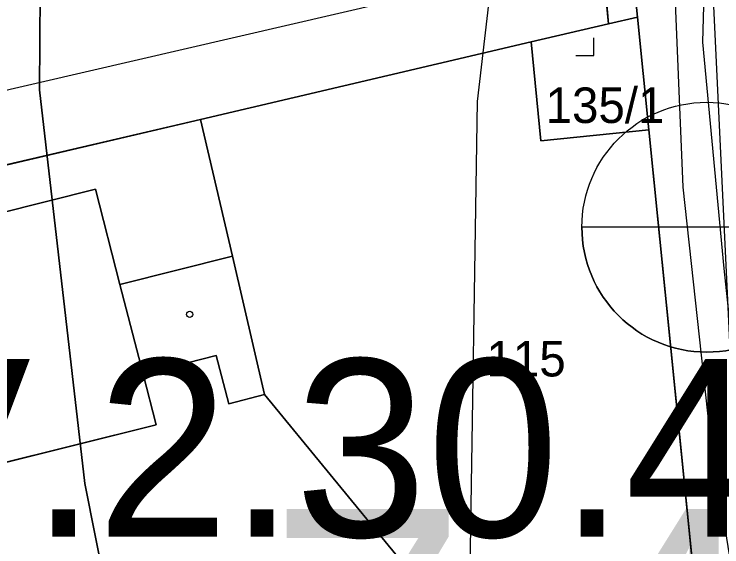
# Model space of a CAD drawing. Extents: x -706130 to -698555, y -971544 to -967260.
# Drawn here: x -704401.3 to -704361.46, y -969964.3 to -969934.33 of the extents above; entities that cross this region are included whole.
import ezdxf

# ---------------------------------------------------------------- set-up
doc = ezdxf.new("R2010")
doc.units = 0
for name, color, linetype in [('_Doplněk budov pro zastavěnost', 7, 'Continuous'), ('BPEJ hranice S', 7, 'Continuous'), ('BPEJ kód', 7, 'Continuous'), ('Docházková izochrona - BUS S', 7, 'Continuous'), ('Docházková izochrona - VLAK N', 7, 'Continuous'), ('Kanalizace_stoka bez rozlišení N', 7, 'Continuous'), ('KN_Budovy', 7, 'Continuous'), ('KN_Hranice_parcel', 7, 'Continuous'), ('KN_Hranice_parcel_vnitrni_kresba', 7, 'Continuous'), ('KN_Parcelni cisla', 7, 'Continuous'), ('KN_Polygon parcely', 7, 'Continuous'), ('KN_POZEMKY_13_ZASTAVENA PLOCHA', 7, 'Continuous'), ('KN_POZEMKY_14_OSTATNI PLOCHA', 7, 'Continuous'), ('KN_VYUZITI_13_zastavena plocha_zboreniste', 7, 'Continuous'), ('KN_VYUZITI_16_ostatni plocha_silnice', 7, 'Continuous'), ('KN_VYUZITI_17_ostatni plocha_ostatni komunikace', 7, 'Continuous'), ('KN_VYUZITI_26_ostatni plocha_jina plocha', 7, 'Continuous'), ('KN_Věcná břemena k části', 7, 'Continuous'), ('KN_Značky budov', 7, 'Continuous'), ('KN_Značky kultur', 7, 'Continuous'), ('Komunikace III třídy osy S', 7, 'Continuous'), ('Plochy doprava silniční - silnice III třídy S', 7, 'Continuous'), ('Plochy občanské vybavení veřejné S', 7, 'Continuous'), ('Plochy verejnych prostranstvi - komunikace ostatni S', 7, 'Continuous'), ('Regulační bloky zastavěné S', 7, 'Continuous'), ('Regulační kódy zastavěné S', 7, 'Continuous'), ('Vodovodní řady - rozváděcí S', 7, 'Continuous'), ('VÝŠKOPIS_vrstevnice hlavní', 7, 'Continuous'), ('Zastavky BUS S', 7, 'Continuous')]:
    doc.layers.add(name, color=color, linetype=linetype)

msp = doc.modelspace()

# ---------------------------------------------------------------- linework, layer by layer
at = {"layer": '_Doplněk budov pro zastavěnost'}
for p, q in [((-704390.81, -969940.25), (-704409.89, -969944.71)), ((-704389.01, -969947.95), (-704390.81, -969940.25)), ((-704427.03, -969951.8), (-704396.73, -969944.17)), ((-704396.73, -969944.17), (-704395.35, -969949.53)), ((-704389.01, -969947.95), (-704395.35, -969949.53)), ((-704395.35, -969949.53), (-704389.01, -969947.95)), ((-704387.2, -969955.73), (-704389.01, -969947.95)), ((-704395.35, -969949.53), (-704394.04, -969954.59))]:
    msp.add_line(p, q, dxfattribs=at)
msp.add_lwpolyline([(-704394.04, -969954.59), (-704389.93, -969953.53), (-704389.22, -969956.25), (-704387.2, -969955.73)], dxfattribs=at)
at = {"layer": 'BPEJ hranice S'}
for points in [[(-704359.914, -969788.667), (-704362.52, -969791.447), (-704363.828, -969792.842), (-704364.56, -969793.624), (-704371.993, -969808.187), (-704374.04, -969813.95), (-704376.111, -969819.78), (-704380.356, -969831.736), (-704381.612, -969836.32), (-704386.55, -969854.355), (-704387.59, -969859.604), (-704389.581, -969869.649), (-704390.614, -969874.866), (-704393.364, -969888.748), (-704394.199, -969893.787), (-704399.795, -969927.575), (-704399.802, -969927.619), (-704399.872, -969938.584), (-704397.332, -969960.73), (-704393.753, -969978.657), (-704393.666, -969979.15), (-704390.253, -969998.369)], [(-704390.253, -969998.369), (-704393.666, -969979.15), (-704393.753, -969978.657), (-704397.332, -969960.73), (-704399.872, -969938.584), (-704399.802, -969927.619), (-704399.795, -969927.575), (-704394.199, -969893.787), (-704393.364, -969888.748), (-704390.614, -969874.866), (-704389.581, -969869.649), (-704387.59, -969859.604), (-704386.55, -969854.355), (-704381.612, -969836.32), (-704380.356, -969831.736), (-704376.111, -969819.78), (-704374.04, -969813.95), (-704371.993, -969808.187), (-704364.56, -969793.624), (-704363.828, -969792.842), (-704362.52, -969791.447), (-704359.914, -969788.667)]]:
    msp.add_lwpolyline(points, dxfattribs=at)
at = {"layer": 'Docházková izochrona - BUS S'}
msp.add_arc((-704361.829, -969946.93), 400, 155.51821, 17.33949, dxfattribs=at)
at = {"layer": 'Docházková izochrona - VLAK N'}
msp.add_circle((-704165.451, -969778.767), 800, dxfattribs=at)
at = {"layer": 'Kanalizace_stoka bez rozlišení N'}
msp.add_lwpolyline([(-704327.417, -970095.907), (-704330.185, -970067.287), (-704349.466, -970012.993), (-704358.228, -969974.444), (-704360.978, -969953.175), (-704362.313, -969925.187), (-704352.883, -969832.615), (-704354.224, -969808.307), (-704360.205, -969783.948), (-704362.825, -969750.855), (-704368.86, -969750.185), (-704369.794, -969697.897), (-704373.769, -969663.914), (-704377.96, -969638.098), (-704374.196, -969620.371), (-704406.439, -969532.54)], dxfattribs=at)
at = {"layer": 'KN_Budovy'}
msp.add_lwpolyline([(-704396.73, -969944.17), (-704427.03, -969951.8), (-704424.1, -969963.44), (-704423.68, -969965.08), (-704404.85, -969960.32), (-704402.52, -969959.73), (-704393.3, -969957.44), (-704394.04, -969954.59), (-704395.35, -969949.53)], close=True, dxfattribs=at)
at = {"layer": 'KN_Hranice_parcel'}
for p, q in [((-704367.83, -969934.87), (-704368.99, -969923.01)), ((-704367.37, -969922.87), (-704366.2, -969934.49)), ((-704366.2, -969934.49), (-704367.83, -969934.87)), ((-704365.56, -969940.84), (-704366.2, -969934.49)), ((-704367.83, -969934.87), (-704372.2, -969935.89)), ((-704372.2, -969935.89), (-704390.81, -969940.25)), ((-704390.81, -969940.25), (-704409.89, -969944.71)), ((-704362.6, -969970.24), (-704365.56, -969940.84)), ((-704387.2, -969955.73), (-704379.81, -969964.72))]:
    msp.add_line(p, q, dxfattribs=at)
for points in [[(-704372.2, -969935.89), (-704371.64, -969941.45), (-704365.56, -969940.84)], [(-704387.2, -969955.73), (-704389.01, -969947.95), (-704390.81, -969940.25)], [(-704427.38, -969950.43), (-704427.03, -969951.8), (-704424.1, -969963.44), (-704425.45, -969963.78), (-704425.04, -969965.42), (-704423.68, -969965.08), (-704404.85, -969960.32), (-704404.5, -969961.67), (-704402.18, -969961.08), (-704402.52, -969959.73), (-704393.3, -969957.44), (-704394.04, -969954.59), (-704389.93, -969953.53), (-704389.22, -969956.25), (-704387.2, -969955.73)]]:
    msp.add_lwpolyline(points, dxfattribs=at)
at = {"layer": 'KN_Hranice_parcel_vnitrni_kresba'}
for p, q in [((-704396.73, -969944.17), (-704427.03, -969951.8)), ((-704395.35, -969949.53), (-704396.73, -969944.17)), ((-704395.35, -969949.53), (-704389.01, -969947.95)), ((-704394.04, -969954.59), (-704395.35, -969949.53))]:
    msp.add_line(p, q, dxfattribs=at)
at = {"layer": 'KN_Polygon parcely'}
for points in [[(-704358.64, -969835.49), (-704361.46, -969854.27), (-704362.3, -969859.86), (-704363.5, -969867.81), (-704363.67, -969881.95), (-704365.32, -969896.29), (-704367.74, -969913.62), (-704367.93, -969917.25), (-704367.37, -969922.87), (-704366.2, -969934.49), (-704365.56, -969940.84), (-704362.6, -969970.24), (-704362.3, -969973.26), (-704358.87, -969988.1)], [(-704449.09, -969961.58), (-704448.94, -969962.34), (-704427.49, -969948.83), (-704409.89, -969944.71), (-704390.81, -969940.25), (-704372.2, -969935.89), (-704367.83, -969934.87), (-704368.99, -969923.01), (-704382.62, -969926.23), (-704389.4, -969927.81), (-704397.42, -969929.69), (-704397.61, -969927.22), (-704403.64, -969928.2), (-704430.01, -969932.47), (-704431.59, -969922.2), (-704437.44, -969884.24), (-704438.74, -969884.6), (-704441.31, -969876.71), (-704440.03, -969876.29), (-704448.76, -969865.25), (-704453.71, -969847.24)], [(-704443.51, -969994.55), (-704381.43, -969975.37), (-704381.8, -969973.98), (-704382.11, -969972.82), (-704385.06, -969973.61), (-704386.93, -969966.62), (-704379.81, -969964.72), (-704387.2, -969955.73), (-704389.22, -969956.25), (-704389.93, -969953.53), (-704394.04, -969954.59), (-704393.3, -969957.44), (-704402.52, -969959.73)]]:
    msp.add_lwpolyline(points, dxfattribs=at)
for points in [[(-704366.2, -969934.49), (-704367.37, -969922.87), (-704368.99, -969923.01), (-704367.83, -969934.87)], [(-704367.83, -969934.87), (-704372.2, -969935.89), (-704371.64, -969941.45), (-704365.56, -969940.84), (-704366.2, -969934.49)], [(-704390.81, -969940.25), (-704389.01, -969947.95), (-704387.2, -969955.73), (-704379.81, -969964.72), (-704377.62, -969972.85), (-704362.6, -969970.24), (-704365.56, -969940.84), (-704371.64, -969941.45), (-704372.2, -969935.89)], [(-704390.81, -969940.25), (-704409.89, -969944.71), (-704427.38, -969950.43), (-704427.03, -969951.8), (-704424.1, -969963.44), (-704425.45, -969963.78), (-704425.04, -969965.42), (-704423.68, -969965.08), (-704404.85, -969960.32), (-704404.5, -969961.67), (-704402.18, -969961.08), (-704402.52, -969959.73), (-704393.3, -969957.44), (-704394.04, -969954.59), (-704389.93, -969953.53), (-704389.22, -969956.25), (-704387.2, -969955.73), (-704389.01, -969947.95)]]:
    msp.add_lwpolyline(points, close=True, dxfattribs=at)
at = {"layer": 'KN_POZEMKY_13_ZASTAVENA PLOCHA'}
for p, q in [((-704367.83, -969934.87), (-704366.2, -969934.49)), ((-704366.2, -969934.49), (-704365.56, -969940.84)), ((-704372.2, -969935.89), (-704367.83, -969934.87)), ((-704371.64, -969941.45), (-704372.2, -969935.89)), ((-704409.89, -969944.71), (-704390.81, -969940.25)), ((-704390.81, -969940.25), (-704389.01, -969947.95)), ((-704365.56, -969940.84), (-704371.64, -969941.45)), ((-704389.01, -969947.95), (-704387.2, -969955.73)), ((-704389.93, -969953.53), (-704394.04, -969954.59)), ((-704389.22, -969956.25), (-704389.93, -969953.53)), ((-704394.04, -969954.59), (-704393.3, -969957.44)), ((-704387.2, -969955.73), (-704389.22, -969956.25)), ((-704393.3, -969957.44), (-704402.52, -969959.73))]:
    msp.add_line(p, q, dxfattribs=at)
at = {"layer": 'KN_POZEMKY_14_OSTATNI PLOCHA'}
for p, q in [((-704367.83, -969934.87), (-704368.99, -969923.01)), ((-704368.99, -969923.01), (-704367.83, -969934.87)), ((-704366.2, -969934.49), (-704367.37, -969922.87)), ((-704367.37, -969922.87), (-704366.2, -969934.49)), ((-704366.2, -969934.49), (-704367.83, -969934.87)), ((-704365.56, -969940.84), (-704366.2, -969934.49)), ((-704367.83, -969934.87), (-704372.2, -969935.89)), ((-704390.81, -969940.25), (-704372.2, -969935.89)), ((-704372.2, -969935.89), (-704390.81, -969940.25)), ((-704372.2, -969935.89), (-704371.64, -969941.45)), ((-704390.81, -969940.25), (-704409.89, -969944.71)), ((-704389.01, -969947.95), (-704390.81, -969940.25)), ((-704371.64, -969941.45), (-704365.56, -969940.84)), ((-704362.6, -969970.24), (-704365.56, -969940.84)), ((-704365.56, -969940.84), (-704362.6, -969970.24)), ((-704387.2, -969955.73), (-704389.01, -969947.95)), ((-704394.04, -969954.59), (-704389.93, -969953.53)), ((-704389.93, -969953.53), (-704389.22, -969956.25)), ((-704393.3, -969957.44), (-704394.04, -969954.59)), ((-704389.22, -969956.25), (-704387.2, -969955.73)), ((-704387.2, -969955.73), (-704379.81, -969964.72)), ((-704379.81, -969964.72), (-704387.2, -969955.73)), ((-704402.52, -969959.73), (-704393.3, -969957.44))]:
    msp.add_line(p, q, dxfattribs=at)
at = {"layer": 'KN_VYUZITI_13_zastavena plocha_zboreniste'}
for p, q in [((-704367.83, -969934.87), (-704366.2, -969934.49)), ((-704366.2, -969934.49), (-704365.56, -969940.84)), ((-704372.2, -969935.89), (-704367.83, -969934.87)), ((-704371.64, -969941.45), (-704372.2, -969935.89)), ((-704365.56, -969940.84), (-704371.64, -969941.45))]:
    msp.add_line(p, q, dxfattribs=at)
at = {"layer": 'KN_VYUZITI_16_ostatni plocha_silnice'}
for p, q in [((-704366.2, -969934.49), (-704367.37, -969922.87)), ((-704365.56, -969940.84), (-704366.2, -969934.49)), ((-704362.6, -969970.24), (-704365.56, -969940.84))]:
    msp.add_line(p, q, dxfattribs=at)
at = {"layer": 'KN_VYUZITI_17_ostatni plocha_ostatni komunikace'}
for p, q in [((-704367.83, -969934.87), (-704368.99, -969923.01)), ((-704367.37, -969922.87), (-704366.2, -969934.49)), ((-704366.2, -969934.49), (-704367.83, -969934.87)), ((-704390.81, -969940.25), (-704372.2, -969935.89)), ((-704372.2, -969935.89), (-704371.64, -969941.45)), ((-704389.01, -969947.95), (-704390.81, -969940.25)), ((-704371.64, -969941.45), (-704365.56, -969940.84)), ((-704365.56, -969940.84), (-704362.6, -969970.24)), ((-704387.2, -969955.73), (-704389.01, -969947.95)), ((-704394.04, -969954.59), (-704389.93, -969953.53)), ((-704389.93, -969953.53), (-704389.22, -969956.25)), ((-704393.3, -969957.44), (-704394.04, -969954.59)), ((-704389.22, -969956.25), (-704387.2, -969955.73)), ((-704387.2, -969955.73), (-704379.81, -969964.72)), ((-704379.81, -969964.72), (-704387.2, -969955.73)), ((-704402.52, -969959.73), (-704393.3, -969957.44))]:
    msp.add_line(p, q, dxfattribs=at)
at = {"layer": 'KN_VYUZITI_26_ostatni plocha_jina plocha'}
for p, q in [((-704368.99, -969923.01), (-704367.83, -969934.87)), ((-704367.83, -969934.87), (-704372.2, -969935.89)), ((-704372.2, -969935.89), (-704390.81, -969940.25)), ((-704390.81, -969940.25), (-704409.89, -969944.71))]:
    msp.add_line(p, q, dxfattribs=at)
at = {"layer": 'KN_Věcná břemena k části'}
msp.add_lwpolyline([(-704449.09, -969961.58), (-704448.94, -969962.34), (-704427.49, -969948.83), (-704409.89, -969944.71), (-704390.81, -969940.25), (-704372.2, -969935.89), (-704367.83, -969934.87), (-704368.99, -969923.01), (-704382.62, -969926.23), (-704389.4, -969927.81), (-704397.42, -969929.69), (-704397.61, -969927.22), (-704403.64, -969928.2), (-704430.01, -969932.47), (-704431.59, -969922.2), (-704437.44, -969884.24), (-704438.74, -969884.6), (-704441.31, -969876.71), (-704440.03, -969876.29), (-704448.76, -969865.25), (-704453.71, -969847.24)], dxfattribs=at)
at = {"layer": 'KN_Značky budov'}
msp.add_circle((-704391.417, -969951.219), 0.175, dxfattribs=at)
at = {"layer": 'KN_Značky kultur'}
for p, q in [((-704368.67, -969936.65), (-704368.67, -969935.65)), ((-704369.671, -969936.65), (-704368.67, -969936.65))]:
    msp.add_line(p, q, dxfattribs=at)
at = {"layer": 'Komunikace III třídy osy S'}
msp.add_lwpolyline([(-704366.324, -969705.663), (-704362.43, -969771.16), (-704360.06, -969785.59), (-704353.486, -969810.913), (-704353.1, -969813.38), (-704352.8, -969816.74), (-704352.83, -969824.96), (-704353.37, -969835.13), (-704354.54, -969845.17), (-704357.462, -969866.976), (-704360.688, -969901.632), (-704362.07, -969917.62), (-704362.25, -969924.97), (-704362.545, -969935.899), (-704361.34, -969948.64), (-704360.51, -969956.41), (-704358.17, -969972.19), (-704350.532, -970007.639)], dxfattribs=at)
at = {"layer": 'Plochy doprava silniční - silnice III třídy S'}
for p, q in [((-704367.37, -969922.87), (-704366.2, -969934.49)), ((-704366.2, -969934.49), (-704365.56, -969940.84)), ((-704365.56, -969940.84), (-704362.6, -969970.24))]:
    msp.add_line(p, q, dxfattribs=at)
at = {"layer": 'Plochy občanské vybavení veřejné S'}
for p, q in [((-704367.83, -969934.87), (-704372.2, -969935.89)), ((-704372.2, -969935.89), (-704390.81, -969940.25)), ((-704390.81, -969940.25), (-704409.89, -969944.71)), ((-704362.6, -969970.24), (-704365.56, -969940.84))]:
    msp.add_line(p, q, dxfattribs=at)
msp.add_lwpolyline([(-704365.56, -969940.84), (-704366.2, -969934.49), (-704367.83, -969934.87)], dxfattribs=at)
at = {"layer": 'Plochy verejnych prostranstvi - komunikace ostatni S'}
for p, q in [((-704366.2, -969934.49), (-704367.37, -969922.87)), ((-704367.83, -969934.87), (-704366.2, -969934.49)), ((-704372.2, -969935.89), (-704367.83, -969934.87)), ((-704390.81, -969940.25), (-704372.2, -969935.89)), ((-704409.89, -969944.71), (-704390.81, -969940.25))]:
    msp.add_line(p, q, dxfattribs=at)
at = {"layer": 'Regulační bloky zastavěné S'}
for p, q in [((-704367.37, -969922.87), (-704366.2, -969934.49)), ((-704366.2, -969934.49), (-704367.37, -969922.87)), ((-704367.83, -969934.87), (-704366.2, -969934.49)), ((-704366.2, -969934.49), (-704365.56, -969940.84)), ((-704367.83, -969934.87), (-704372.2, -969935.89)), ((-704372.2, -969935.89), (-704367.83, -969934.87)), ((-704372.2, -969935.89), (-704390.81, -969940.25)), ((-704390.81, -969940.25), (-704372.2, -969935.89)), ((-704390.81, -969940.25), (-704409.89, -969944.71)), ((-704409.89, -969944.71), (-704390.81, -969940.25)), ((-704365.56, -969940.84), (-704362.6, -969970.24)), ((-704362.6, -969970.24), (-704365.56, -969940.84))]:
    msp.add_line(p, q, dxfattribs=at)
msp.add_lwpolyline([(-704365.56, -969940.84), (-704366.2, -969934.49), (-704367.83, -969934.87)], dxfattribs=at)
at = {"layer": 'Vodovodní řady - rozváděcí S'}
for points in [[(-704431.161, -969945.391), (-704368.99, -969931.01), (-704363.916, -969924.219)], [(-704350.14, -970020.37), (-704351.89, -970013.93), (-704354.99, -969995.74), (-704355.93, -969991.21), (-704359.25, -969975.28), (-704359.58, -969973.8), (-704362.14, -969957.8), (-704363.634, -969944.066), (-704364.16, -969931.4)]]:
    msp.add_lwpolyline(points, dxfattribs=at)
at = {"layer": 'VÝŠKOPIS_vrstevnice hlavní'}
msp.add_lwpolyline([(-704385.627, -970003.156), (-704380.491, -969990.316), (-704378.35, -969978.902), (-704376.924, -969975.193), (-704375.64, -969966.775), (-704375.212, -969939.24), (-704374.356, -969931.821), (-704374.784, -969921.263), (-704386.819, -969838.148)], dxfattribs=at)
at = {"layer": 'Zastavky BUS S'}
msp.add_line((-704355.276, -969946.312), (-704369.339, -969946.312), dxfattribs=at)
msp.add_circle((-704362.307, -969946.312), 7.031, dxfattribs=at)
msp.add_arc((-704362.307, -969946.312), 7.031, 180, 359.9999, dxfattribs=at)

# ---------------------------------------------------------------- texts
at = {"layer": 'BPEJ kód'}
msp.add_text('7.44.10', height=15, dxfattribs=at).set_placement((-704386.986, -969977.168))
at = {"layer": 'KN_Parcelni cisla'}
for s, p in [('135/1', (-704371.38, -969940.45)), ('115', (-704374.71, -969954.71))]:
    msp.add_text(s, height=2, dxfattribs=at).set_placement(p)
at = {"layer": 'Regulační kódy zastavěné S'}
msp.add_text('OV.2.30.40', height=10, dxfattribs=at).set_placement((-704419.687, -969963.734))

doc.saveas('drawing.dxf')
